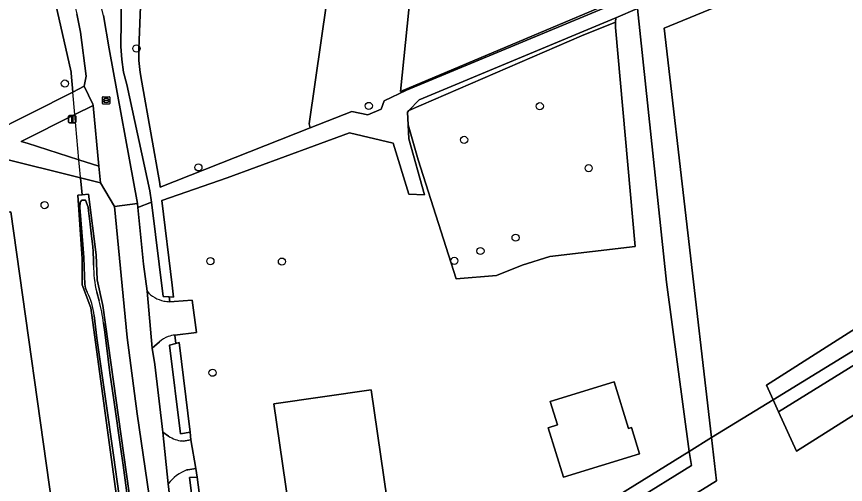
# Model space of a CAD drawing. Extents: x 162722 to 165104, y 384719 to 386284.
# Drawn here: x 164148.7 to 164262.4, y 385121.7 to 385185.9 of the extents above; entities that cross this region are included whole.
import ezdxf

# ---------------------------------------------------------------- set-up
doc = ezdxf.new("R2010")
doc.units = 0
for name, color, linetype in [('IMGEO_Boom', 7, 'Continuous'), ('IMGEO_Duiker', 7, 'Continuous'), ('IMGEO_Erf', 7, 'Continuous'), ('IMGEO_Gemengd_bos', 7, 'Continuous'), ('IMGEO_Grasland_agrarisch', 7, 'Continuous'), ('IMGEO_Grasland_overig', 7, 'Continuous'), ('IMGEO_Groenvoorziening', 7, 'Continuous'), ('IMGEO_Lichtmast', 7, 'Continuous'), ('IMGEO_Loofbos', 7, 'Continuous'), ('IMGEO_Oever', 7, 'Continuous'), ('IMGEO_Pand', 7, 'Continuous'), ('IMGEO_Rijbaan_lokaal_gesloten', 7, 'Continuous'), ('IMGEO_Rioolput', 7, 'Continuous'), ('IMGEO_Voetpad_halfverhard', 7, 'Continuous'), ('IMGEO_Voetpad_open', 7, 'Continuous'), ('IMGEO_Waterloop', 7, 'Continuous')]:
    doc.layers.add(name, color=color, linetype=linetype)

msp = doc.modelspace()

# ---------------------------------------------------------------- linework, layer by layer
at = {"layer": 'IMGEO_Boom'}
for centre in [(164165.13, 385181.55), (164155.3, 385176.74), (164197, 385173.67), (164220.46, 385173.63), (164210.08, 385169.01), (164173.62, 385165.23), (164227.17, 385165.13), (164152.52, 385160.06), (164217.14, 385155.59), (164212.32, 385153.76), (164175.27, 385152.37), (164185.08, 385152.31), (164208.74, 385152.41), (164175.56, 385137.06)]:
    msp.add_circle(centre, 0.489, dxfattribs=at)
at = {"layer": 'IMGEO_Duiker'}
msp.add_lwpolyline([(164157.66, 385161.49), (164157.52, 385163), (164157.23, 385166.27), (164156.67, 385172.48), (164156.39, 385175.57), (164156.15, 385178.3)], dxfattribs=at)
at = {"layer": 'IMGEO_Erf'}
for points in [[(164237.83, 385149.49), (164233.88, 385187.02), (164230.87, 385185.76), (164230.83, 385185.14), (164230.84, 385184.42), (164233.54, 385154.37), (164221.83, 385152.99), (164218.02, 385151.84), (164214.54, 385150.39), (164208.97, 385149.93), (164203.78, 385166.27), (164202.39, 385171.09), (164202.49, 385169.16), (164204.63, 385161.47), (164202.5, 385161.57), (164200.32, 385168.58), (164194.37, 385169.97), (164189.52, 385168.2), (164177.59, 385163.82), (164168.61, 385160.67), (164170.02, 385149.09), (164170.22, 385147.45), (164169.62, 385147.48), (164169.72, 385146.81)], [(164163.26, 385048.67), (164153.96, 385115.89), (164147.89, 385159.15), (164138.56, 385158), (164106.1, 385141.08), (164107.2, 385132.89), (164107.86, 385128.07), (164109.93, 385113.43), (164111.01, 385105.5), (164114.57, 385079.48), (164115.38, 385073.49), (164118.85, 385048.37)], [(164170.28, 385146.85), (164172.76, 385147.03), (164173.38, 385142.6), (164170.37, 385142.23), (164170.54, 385141.08), (164170.99, 385141.21), (164172.49, 385128.9), (164172.59, 385127.86), (164173.25, 385123.91), (164173.46, 385122.74), (164175.51, 385106.99), (164175.67, 385106.32), (164175.71, 385106.16), (164175.97, 385104.88), (164175.96, 385104.56), (164175.92, 385104.01), (164178.48, 385087.43), (164219.79, 385113.12), (164220.53, 385113.58), (164240.96, 385126.27), (164237.83, 385149.49)]]:
    msp.add_lwpolyline(points, dxfattribs=at)
for points in [[(164230.65, 385135.8), (164232.62, 385129.42), (164233.03, 385129.55), (164234.14, 385125.93), (164223.7, 385122.72), (164221.61, 385129.5), (164222.89, 385129.9), (164221.9, 385133.1)], [(164197.33, 385134.72), (164200.81, 385110.76), (164196.84, 385110.18), (164197.76, 385103.92), (164188.36, 385102.55), (164183.97, 385132.78)]]:
    msp.add_lwpolyline(points, close=True, dxfattribs=at)
msp.add_arc((164169.7, 385151.17), 4.36, 270.2034, 277.5744, dxfattribs=at)
at = {"layer": 'IMGEO_Gemengd_bos'}
msp.add_lwpolyline([(164131.6, 385206.91), (164142.64, 385174.73), (164120.43, 385163.47), (164101.92, 385153.63), (164099.32, 385152.4), (164103.96, 385150.26), (164105.16, 385149.73), (164121.88, 385158.16), (164156.39, 385175.57), (164156.16, 385178.15), (164156.15, 385178.3), (164153.54, 385189.83)], dxfattribs=at)
at = {"layer": 'IMGEO_Grasland_agrarisch'}
msp.add_lwpolyline([(164346.15, 385291.54), (164341.48, 385289.48), (164341.47, 385287.14), (164301.34, 385288.31), (164258.91, 385289.28), (164255.72, 385265.96), (164210.46, 385264.87), (164201.37, 385175.67), (164269.93, 385204.62), (164276.04, 385209.41), (164332.81, 385234.21), (164335.24, 385279.06), (164343.58, 385278.11), (164341.32, 385235.52), (164343.9, 385222.64), (164340.77, 385221.28), (164342.8, 385216.92), (164345.8, 385218.28), (164383.55, 385142.31), (164418.12, 385192.21), (164418.32, 385203.98), (164404.05, 385225.9)], dxfattribs=at)
for points in [[(164340.88, 385216.06), (164342.24, 385216.67), (164342.8, 385216.92), (164340.77, 385221.28), (164336.68, 385219.5), (164334.56, 385224.22), (164237.51, 385184.33), (164244.01, 385128.16), (164252.48, 385133.34), (164251.58, 385135.35), (164285.82, 385157.18), (164294.31, 385164.54), (164346.7, 385197.08), (164338.62, 385215.04)], [(164292.21, 385149.4), (164255.66, 385126.31), (164253.22, 385131.71), (164252.48, 385133.34), (164244.01, 385128.16), (164244.69, 385122.21), (164221.69, 385107.99), (164230.18, 385052.07), (164300.52, 385079.04)]]:
    msp.add_lwpolyline(points, close=True, dxfattribs=at)
at = {"layer": 'IMGEO_Grasland_overig'}
for points in [[(164269.25, 385291.86), (164262.37, 385292.31), (164252.33, 385292.4), (164249.34, 385270.02), (164249.26, 385269.41), (164202.97, 385269.71), (164200.14, 385250), (164188.82, 385171.2), (164188.95, 385170.65), (164194.67, 385172.91), (164196.87, 385172.46), (164198.7, 385173.23), (164199.09, 385174.39), (164202.18, 385175.84), (164252.5, 385196.76), (164253.23, 385195.21), (164233.88, 385187.02), (164237.83, 385149.49), (164240.96, 385126.27), (164244.01, 385128.16), (164237.51, 385184.33), (164334.56, 385224.22)], [(164269.93, 385204.62), (164201.37, 385175.67), (164210.46, 385264.87), (164255.72, 385265.96), (164258.91, 385289.28), (164301.34, 385288.31)], [(164271.47, 385142.98), (164253.22, 385131.71), (164255.66, 385126.31), (164292.21, 385149.4)], [(164300.52, 385079.04), (164230.18, 385052.07), (164221.69, 385107.99), (164244.69, 385122.21), (164244.01, 385128.16), (164240.96, 385126.27), (164241.27, 385124.33), (164233.44, 385119.49), (164220.83, 385111.6), (164180.65, 385086.48), (164177.57, 385085.49), (164179.29, 385081.39), (164221.49, 385107.05), (164229.04, 385055.46), (164230.58, 385048.58), (164240.8, 385051.93), (164304.18, 385074.38)]]:
    msp.add_lwpolyline(points, dxfattribs=at)
for points in [[(164342.47, 385212.62), (164340.88, 385216.06), (164338.62, 385215.04), (164346.7, 385197.08), (164294.31, 385164.54), (164285.82, 385157.18), (164251.58, 385135.35), (164252.48, 385133.34), (164288.71, 385155.57), (164289.67, 385156.19), (164290.58, 385156.88), (164291.42, 385157.66), (164291.93, 385158.2), (164296.21, 385162.18), (164301.47, 385166.31), (164307.08, 385169.96), (164324.9, 385181.21), (164328.26, 385182.77), (164335.69, 385187.86), (164349.82, 385196.17)], [(164230.83, 385185.14), (164226.17, 385183.27), (164202.51, 385173.04), (164202.3, 385172.81), (164202.39, 385171.09), (164203.78, 385166.27), (164208.97, 385149.93), (164214.54, 385150.39), (164218.02, 385151.84), (164221.83, 385152.99), (164233.54, 385154.37), (164230.84, 385184.42)], [(164230.83, 385185.14), (164230.87, 385185.76), (164203.93, 385174.51), (164202.51, 385173.04), (164226.17, 385183.27)]]:
    msp.add_lwpolyline(points, close=True, dxfattribs=at)
at = {"layer": 'IMGEO_Groenvoorziening'}
for points in [[(164153.54, 385189.83), (164156.15, 385178.3), (164156.16, 385178.15), (164156.39, 385175.57), (164157.94, 385176.39), (164158.2, 385177.77), (164157.46, 385183.78), (164156.94, 385186.3)], [(164160.6, 385186.09), (164161.4, 385181.51), (164165.26, 385160.28), (164165.33, 385159.75), (164167.17, 385160.48), (164166.97, 385162.03), (164163.78, 385176.6), (164163.36, 385178.32), (164163.1, 385180.06), (164162.99, 385181.81), (164163.08, 385189.07)], [(164177.4, 385040.72), (164174.42, 385065.65), (164173.17, 385074.99), (164173.35, 385075.14), (164170.54, 385094.33), (164168.47, 385109.25), (164165.21, 385131.4), (164163.83, 385141.88), (164162.1, 385159.88), (164160.78, 385162.13), (164160.21, 385163.1), (164157.45, 385163.79), (164157.66, 385161.49), (164158.52, 385161.58), (164159.58, 385153.23), (164159.72, 385149.79), (164160.53, 385146.27), (164172.07, 385063.82), (164170.12, 385063.35), (164163.26, 385048.67)], [(164167.17, 385160.48), (164165.33, 385159.75), (164166.11, 385151.94), (164166.58, 385148.24)], [(164169.72, 385146.81), (164169.62, 385147.48), (164168.8, 385147.51), (164167.17, 385160.48)], [(164169.64, 385140.82), (164170.54, 385141.08), (164170.37, 385142.23)], [(164168.27, 385141.28), (164167.3, 385140.42), (164167.64, 385138.18), (164168.76, 385128.9), (164169.54, 385128.36)], [(164171.37, 385127.71), (164171.52, 385127.69), (164172.59, 385127.86), (164172.49, 385128.9), (164171.17, 385128.66), (164169.64, 385140.82)], [(164220.83, 385111.6), (164233.44, 385119.49), (164241.27, 385124.33), (164240.96, 385126.27), (164220.53, 385113.58), (164219.79, 385113.12), (164178.48, 385087.43), (164178.56, 385087.16), (164178.46, 385086.98), (164178.42, 385086.83)], [(164172.41, 385122.7), (164173.46, 385122.74), (164173.25, 385123.91), (164172.19, 385123.76), (164172.04, 385123.73)], [(164169.49, 385121.83), (164170.34, 385114.34), (164171.57, 385105.56), (164174.51, 385106.11), (164175.67, 385106.32), (164175.51, 385106.99), (164174.42, 385106.74), (164172.41, 385122.7)]]:
    msp.add_lwpolyline(points, dxfattribs=at)
msp.add_lwpolyline([(164159.17, 385173.73), (164156.67, 385172.48), (164149.3, 385168.77), (164150.13, 385168.57), (164157.23, 385166.27), (164159.98, 385165.42)], close=True, dxfattribs=at)
for centre, radius, start, end in [((164169.72, 385150.96), 4.15, 220.9307, 258.3021), ((164169.72, 385150.97), 4.16, 258.2599, 269.9556), ((164170.86, 385138.33), 3.93, 110.4207, 131.258), ((164170.86, 385138.31), 3.95, 97.0937, 110.3053), ((164171.71, 385131.53), 3.84, 235.5407, 264.9258), ((164174.07, 385118.35), 5.75, 110.6929, 142.802)]:
    msp.add_arc(centre, radius, start, end, dxfattribs=at)
at = {"layer": 'IMGEO_Lichtmast'}
for p, q in [((164155.82, 385171.45), (164155.82, 385172.25)), ((164155.82, 385172.25), (164155.82, 385171.45)), ((164155.92, 385172.35), (164156.71, 385172.35)), ((164156.71, 385172.35), (164155.92, 385172.35)), ((164156.81, 385172.25), (164156.81, 385171.45)), ((164156.81, 385171.45), (164156.81, 385172.25)), ((164156.71, 385171.35), (164155.92, 385171.35)), ((164155.92, 385171.35), (164156.71, 385171.35))]:
    msp.add_line(p, q, dxfattribs=at)
msp.add_lwpolyline([(164156.24, 385172.22), (164156.39, 385172.22), (164156.39, 385171.47), (164156.24, 385171.47), (164156.24, 385172.22)], dxfattribs=at)
for centre, start, end in [((164155.92, 385172.25), 90, 180), ((164155.92, 385172.25), 90, 180), ((164155.92, 385171.45), 180, 270), ((164155.92, 385171.45), 180, 270), ((164156.71, 385172.25), 0, 90), ((164156.71, 385172.25), 360, 90), ((164156.71, 385171.45), 270, 0), ((164156.71, 385171.45), 270, 0)]:
    msp.add_arc(centre, 0.1, start, end, dxfattribs=at)
at = {"layer": 'IMGEO_Loofbos'}
msp.add_lwpolyline([(164180.83, 385292.51), (164174.67, 385250), (164172.57, 385235.47), (164165.91, 385193.19), (164165.46, 385181.5), (164165.47, 385179.88), (164165.62, 385178.27), (164165.86, 385176.93), (164168.33, 385163.01), (164168.39, 385162.5), (164188.95, 385170.65), (164188.82, 385171.2), (164200.14, 385250), (164202.97, 385269.71)], dxfattribs=at)
msp.add_lwpolyline([(164158.87, 385145.97), (164157.67, 385149.11), (164157.66, 385152.71), (164157.07, 385161.43), (164157.66, 385161.49), (164157.45, 385163.79), (164146.19, 385166.59), (164145.39, 385166.79), (164125.88, 385156.95), (164105.35, 385146.6), (164106.1, 385141.08), (164138.56, 385158), (164147.89, 385159.15), (164153.96, 385115.89), (164163.26, 385048.67), (164170.12, 385063.35)], close=True, dxfattribs=at)
at = {"layer": 'IMGEO_Oever'}
msp.add_lwpolyline([(164160.53, 385146.27), (164159.72, 385149.79), (164159.58, 385153.23), (164158.52, 385161.58), (164157.66, 385161.49), (164157.07, 385161.43), (164157.66, 385152.71), (164157.67, 385149.11), (164158.87, 385145.97), (164170.12, 385063.35), (164172.07, 385063.82)], close=True, dxfattribs=at)
for points in [[(164157.37, 385159.73), (164157.41, 385160.46), (164157.64, 385160.76), (164158.14, 385160.72), (164158.48, 385159.79), (164158.55, 385159.29), (164158.75, 385157.43), (164158.9, 385156.19), (164159.13, 385154.33), (164159.19, 385153.71), (164159.24, 385152.46), (164159.25, 385151.84)], [(164158.38, 385148.11), (164158.13, 385148.66), (164158.05, 385149.22), (164157.99, 385150.31), (164157.91, 385152.86), (164157.78, 385154.66), (164157.37, 385159.73)], [(164159.68, 385148.13), (164160, 385146.92)], [(164162.75, 385120.18), (164161.96, 385125.74), (164160.91, 385133.15), (164159.69, 385141.8), (164159.33, 385144.9)], [(164160.62, 385143.86), (164160.8, 385142.63), (164161.24, 385138.91), (164161.49, 385137.06), (164162.03, 385133.35), (164163, 385126.56), (164163.29, 385124.38), (164164.09, 385118.52)]]:
    msp.add_lwpolyline(points, dxfattribs=at)
for centre, radius, start, end in [((164172.42, 385151.5), 13.18, 178.5288, 194.7867), ((164150.74, 385144.1), 8.62, 5.3247, 27.7266), ((164134.77, 385140.24), 26.1, 7.9763, 14.8308)]:
    msp.add_arc(centre, radius, start, end, dxfattribs=at)
at = {"layer": 'IMGEO_Pand'}
for points in [[(164234.14, 385125.93), (164233.03, 385129.55), (164232.62, 385129.42), (164230.65, 385135.8), (164221.9, 385133.1), (164222.89, 385129.9), (164221.61, 385129.5), (164223.7, 385122.72)], [(164200.81, 385110.76), (164197.33, 385134.72), (164183.97, 385132.78), (164188.36, 385102.55), (164197.76, 385103.92), (164196.84, 385110.18)]]:
    msp.add_lwpolyline(points, close=True, dxfattribs=at)
at = {"layer": 'IMGEO_Rijbaan_lokaal_gesloten'}
msp.add_lwpolyline([(164182.14, 385041.39), (164180.05, 385055.93), (164177.99, 385069.91), (164176.87, 385069.88), (164171.84, 385104.02), (164171.57, 385105.56), (164170.34, 385114.34), (164169.49, 385121.83), (164168.76, 385128.9), (164167.64, 385138.18), (164167.3, 385140.42), (164166.58, 385148.24), (164166.11, 385151.94), (164165.33, 385159.75), (164165.26, 385160.28), (164162.1, 385159.88), (164163.83, 385141.88), (164165.21, 385131.4), (164168.47, 385109.25), (164170.54, 385094.33), (164173.35, 385075.14), (164173.17, 385074.99), (164174.42, 385065.65), (164177.4, 385040.72)], dxfattribs=at)
at = {"layer": 'IMGEO_Rioolput'}
for p, q in [((164160.47, 385174), (164160.47, 385174.86)), ((164160.54, 385174.93), (164161.39, 385174.93)), ((164161.47, 385174.86), (164161.47, 385174)), ((164161.39, 385173.93), (164160.54, 385173.93)), ((164160.73, 385174.42), (164160.73, 385174.44)), ((164160.77, 385174.47), (164161.17, 385174.47)), ((164161.16, 385174.39), (164160.77, 385174.39)), ((164160.98, 385174.15), (164160.95, 385174.15)), ((164160.96, 385174.71), (164160.98, 385174.71)), ((164161.21, 385174.44), (164161.21, 385174.42))]:
    msp.add_line(p, q, dxfattribs=at)
for points in [[(164160.47, 385174), (164160.47, 385174.86)], [(164160.54, 385174.93), (164161.39, 385174.93)], [(164161.47, 385174.86), (164161.47, 385174)], [(164161.39, 385173.93), (164160.54, 385173.93)]]:
    msp.add_lwpolyline(points, dxfattribs=at)
for centre, radius, start, end in [((164160.54, 385174.85), 0.0765, 91.552, 178.448), ((164160.54, 385174.85), 0.0765, 91.552, 178.448), ((164161.39, 385174.85), 0.0765, 1.552, 88.448), ((164161.39, 385174.85), 0.0765, 1.552, 88.448), ((164160.54, 385174.01), 0.0765, 181.552, 268.448), ((164160.54, 385174.01), 0.0765, 181.552, 268.448), ((164160.77, 385174.43), 0.0403, 85.8775, 175.7526), ((164160.76, 385174.42), 0.0366, 178.938, 274.7102), ((164161.17, 385174.43), 0.043, 264.8664, 352.4533), ((164161.17, 385174.43), 0.0386, 1.7309, 96.639), ((164161.39, 385174.01), 0.0765, 271.552, 358.448), ((164161.39, 385174.01), 0.0765, 271.552, 358.448)]:
    msp.add_arc(centre, radius, start, end, dxfattribs=at)
for centre, major_axis, ratio, start_param, end_param in [((164160.95, 385174.43), (-0.387, 0.002), 0.722429, 4.712389, 7.853982), ((164160.98, 385174.43), (-0.39, 0.002), 0.717154, 1.570796, 4.712389)]:
    msp.add_ellipse(centre, major_axis=major_axis, ratio=ratio, start_param=start_param, end_param=end_param, dxfattribs=at)
at = {"layer": 'IMGEO_Voetpad_halfverhard'}
for points in [[(164144.81, 385224.11), (164155.09, 385193.75), (164155.39, 385192.56), (164156.94, 385186.3), (164157.46, 385183.78), (164158.2, 385177.77), (164157.94, 385176.39), (164159.15, 385173.92), (164159.17, 385173.73), (164159.98, 385165.42), (164160.21, 385163.1), (164160.78, 385162.13), (164162.1, 385159.88), (164165.26, 385160.28), (164161.4, 385181.51), (164160.6, 385186.09), (164156.55, 385202.26), (164153.27, 385212.59), (164149.17, 385224.84), (164146.56, 385231.72), (164144.09, 385238.99), (164143.69, 385240.59)], [(164166.58, 385148.24), (164167.3, 385140.42), (164168.27, 385141.28)], [(164172.76, 385147.03), (164170.28, 385146.85)], [(164170.37, 385142.23), (164173.38, 385142.6), (164172.76, 385147.03)], [(164169.54, 385128.36), (164168.76, 385128.9), (164169.49, 385121.83)], [(164172.59, 385127.86), (164171.52, 385127.69), (164171.37, 385127.71)], [(164172.04, 385123.73), (164172.19, 385123.76), (164173.25, 385123.91), (164172.59, 385127.86)]]:
    msp.add_lwpolyline(points, dxfattribs=at)
for centre, radius, start, end in [((164169.72, 385150.96), 4.15, 220.9307, 258.3021), ((164169.72, 385150.97), 4.16, 258.2599, 269.9556), ((164169.7, 385151.17), 4.36, 270.2034, 277.5744), ((164170.86, 385138.33), 3.93, 110.4207, 131.258), ((164170.86, 385138.31), 3.95, 97.0937, 110.3053), ((164171.71, 385131.53), 3.84, 235.5407, 264.9258), ((164174.07, 385118.35), 5.75, 110.6929, 142.802)]:
    msp.add_arc(centre, radius, start, end, dxfattribs=at)
at = {"layer": 'IMGEO_Voetpad_open'}
msp.add_lwpolyline([(164146.19, 385166.59), (164157.45, 385163.79), (164160.21, 385163.1), (164159.98, 385165.42), (164157.23, 385166.27), (164150.13, 385168.57), (164149.3, 385168.77), (164156.67, 385172.48), (164159.17, 385173.73), (164159.15, 385173.92), (164157.94, 385176.39), (164156.39, 385175.57), (164121.88, 385158.16)], dxfattribs=at)
at = {"layer": 'IMGEO_Waterloop'}
for points in [[(164252.5, 385196.76), (164202.18, 385175.84), (164199.09, 385174.39), (164198.7, 385173.23), (164196.87, 385172.46), (164194.67, 385172.91), (164188.95, 385170.65), (164168.39, 385162.5), (164168.33, 385163.01), (164165.86, 385176.93), (164165.62, 385178.27), (164165.47, 385179.88), (164165.46, 385181.5), (164165.91, 385193.19)], [(164163.08, 385189.07), (164162.99, 385181.81), (164163.1, 385180.06), (164163.36, 385178.32), (164163.78, 385176.6), (164166.97, 385162.03), (164167.17, 385160.48), (164168.8, 385147.51), (164169.62, 385147.48), (164170.22, 385147.45), (164170.02, 385149.09), (164168.61, 385160.67), (164177.59, 385163.82), (164189.52, 385168.2), (164194.37, 385169.97), (164200.32, 385168.58), (164202.5, 385161.57), (164204.63, 385161.47), (164202.49, 385169.16), (164202.39, 385171.09), (164202.3, 385172.81), (164202.51, 385173.04), (164203.93, 385174.51), (164230.87, 385185.76), (164233.88, 385187.02)], [(164159.25, 385151.84), (164159.24, 385152.46), (164159.19, 385153.71), (164159.13, 385154.33), (164158.9, 385156.19), (164158.75, 385157.43), (164158.55, 385159.29), (164158.48, 385159.79), (164158.14, 385160.72), (164157.64, 385160.76), (164157.41, 385160.46), (164157.37, 385159.73)], [(164157.37, 385159.73), (164157.78, 385154.66), (164157.91, 385152.86), (164157.99, 385150.31), (164158.05, 385149.22), (164158.13, 385148.66), (164158.38, 385148.11)], [(164288.71, 385155.57), (164252.48, 385133.34), (164253.22, 385131.71), (164271.47, 385142.98)], [(164160, 385146.92), (164159.68, 385148.13)], [(164159.33, 385144.9), (164159.69, 385141.8), (164160.91, 385133.15), (164161.96, 385125.74), (164162.75, 385120.18)], [(164164.09, 385118.52), (164163.29, 385124.38), (164163, 385126.56), (164162.03, 385133.35), (164161.49, 385137.06), (164161.24, 385138.91), (164160.8, 385142.63), (164160.62, 385143.86)]]:
    msp.add_lwpolyline(points, dxfattribs=at)
for points in [[(164172.49, 385128.9), (164170.99, 385141.21), (164170.54, 385141.08), (164169.64, 385140.82), (164171.17, 385128.66)], [(164174.42, 385106.74), (164175.51, 385106.99), (164173.46, 385122.74), (164172.41, 385122.7)]]:
    msp.add_lwpolyline(points, close=True, dxfattribs=at)
for centre, radius, start, end in [((164172.42, 385151.5), 13.18, 178.5288, 194.7867), ((164150.74, 385144.1), 8.62, 5.3247, 27.7266), ((164134.77, 385140.24), 26.1, 7.9763, 14.8308)]:
    msp.add_arc(centre, radius, start, end, dxfattribs=at)

doc.saveas('drawing.dxf')
